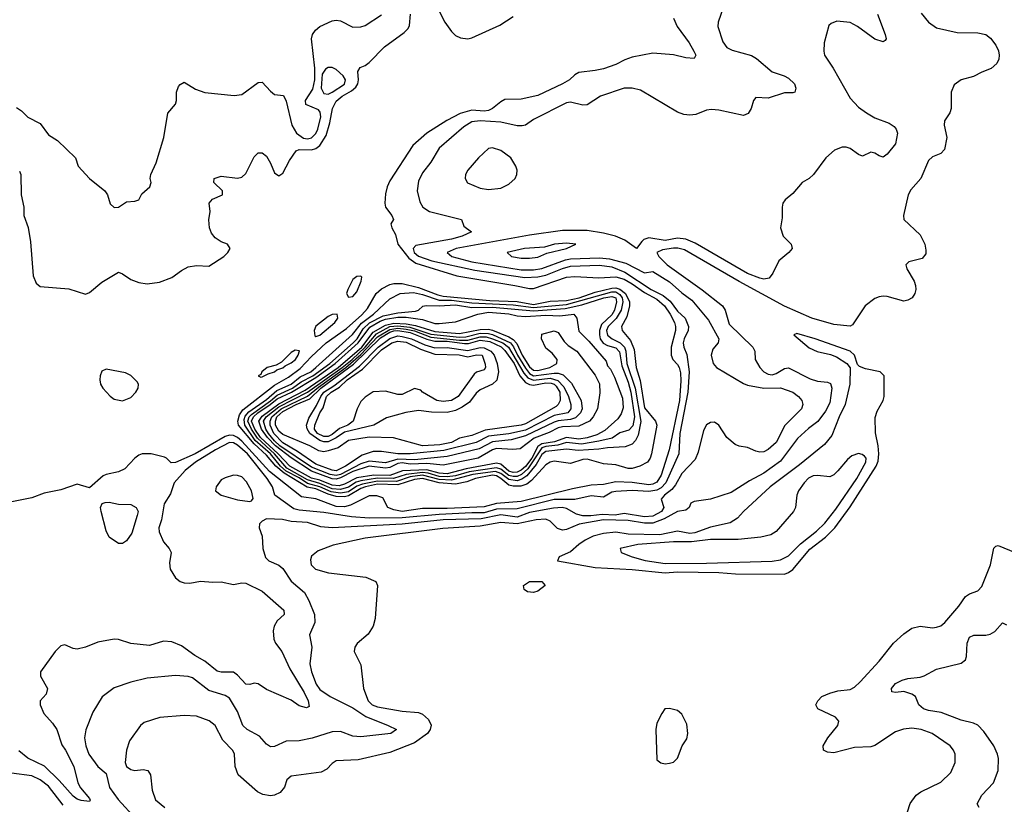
# Model space of a CAD drawing. Header units: inches. Extents: x 2001573 to 2220545, y 644482 to 846830.
# Tile 396 of 656: x 2073170 to 2077959, y 780646 to 784462. Entities that reach past the tile are written whole.
import ezdxf

# ---------------------------------------------------------------- set-up
doc = ezdxf.new("R2010")
doc.units = ezdxf.units.IN
doc.header["$MEASUREMENT"] = 0
doc.layers.add('C0778', color=7, linetype='Continuous')

msp = doc.modelspace()

# ---------------------------------------------------------------- linework, layer by layer
at = {"layer": 'C0778', "color": 5}
for points, elevation in [([(2076595, 784530), (2076567.6, 784450), (2076565.8, 784430), (2076590, 784354.9), (2076610, 784327.9), (2076634.8, 784314.8), (2076730, 784288.8), (2076753.7, 784273.7), (2076830, 784208), (2076888.2, 784190), (2076910, 784178.2), (2076938, 784150), (2076944.9, 784130), (2076941, 784110), (2076930, 784106), (2076890, 784106.6), (2076810, 784081.4), (2076750, 784083.6), (2076738.7, 784070), (2076727.7, 784030), (2076714.2, 784005.8), (2076690, 783996.4), (2076570, 784022.6), (2076534.4, 784025.6), (2076510, 784022.9), (2076458.3, 784001.7), (2076430, 783998), (2076401, 784001), (2076370, 784012.8), (2076190, 784119.3), (2076150, 784128.7), (2076110, 784129.8), (2075995.3, 784090), (2075930, 784047.7), (2075910, 784047), (2075850, 784061), (2075830, 784057.2), (2075670, 783977), (2075630.1, 783949.9), (2075614.3, 783945.7), (2075590, 783946.5), (2075510, 783963.9), (2075410, 783969.9), (2075370, 783964.9), (2075330, 783941.3), (2075210, 783837.6), (2075170.2, 783770), (2075130, 783718.3), (2075110, 783676.2), (2075103, 783630), (2075115.7, 783575.7), (2075131.8, 783550), (2075163.2, 783530), (2075319.1, 783490), (2075330, 783458.8), (2075367.3, 783430), (2075322.6, 783410), (2075270, 783395), (2075096.6, 783363.4), (2075084, 783350), (2075089.3, 783330), (2075110, 783311.6), (2075175.3, 783290), (2075383.8, 783243.8), (2075627.9, 783207.9), (2075690, 783211.5), (2075730, 783219.3), (2075810, 783251.9), (2075850, 783262.9), (2075990, 783268.4), (2076050, 783259.5), (2076114.1, 783234.1), (2076242.3, 783150), (2076300.5, 783120.5), (2076333.4, 783093.4), (2076370, 783044.7), (2076406.2, 783010), (2076423.6, 782970), (2076420.9, 782950), (2076401.5, 782910), (2076396.6, 782890), (2076399.9, 782870), (2076414.4, 782834.4), (2076426.4, 782750), (2076420.1, 782650), (2076381.2, 782450), (2076375.9, 782350), (2076312.7, 782210), (2076290, 782185.1), (2076270, 782174.3), (2076230, 782166.8), (2076150, 782171.7), (2076070, 782167.8), (2076050, 782164.2), (2076010, 782140.4), (2075950, 782147), (2075870.7, 782129.3), (2075770, 782128.9), (2075590, 782083.5), (2075490, 782081.9), (2075430, 782063.2), (2075370, 782064.3), (2075210, 782055.3), (2075030, 782038.6), (2074870, 782038.4), (2074784.3, 782044.3), (2074650, 782065.9), (2074530, 782076), (2074503.4, 782083.4), (2074410.5, 782150), (2074400.5, 782190), (2074374.5, 782230), (2074277.8, 782350), (2074230, 782393.2), (2074210, 782404.9), (2074190, 782405.3), (2074123.2, 782370), (2074025.3, 782310), (2073974.3, 782270), (2073922, 782210), (2073903.4, 782156.6), (2073873.3, 782106.7), (2073859.2, 782030), (2073847.1, 781990), (2073848.5, 781971.5), (2073870, 781923.1), (2073896.9, 781890), (2073907.1, 781870), (2073899, 781821), (2073902.3, 781790), (2073927.3, 781747.3), (2073950, 781730.3), (2073970, 781722.5), (2073998.5, 781721.5), (2074050, 781731.8), (2074110, 781725.8), (2074150, 781727.3), (2074210, 781715.8), (2074250, 781723.2), (2074270, 781721.5), (2074350, 781682.7), (2074454.6, 781590), (2074456.5, 781570), (2074422.2, 781537.8), (2074407.3, 781512.7), (2074402.6, 781490), (2074406.3, 781450), (2074415, 781430), (2074445.4, 781390), (2074484.9, 781304.9), (2074553.8, 781190), (2074573.9, 781150), (2074577.8, 781122.2), (2074564.7, 781115.3), (2074530, 781124.8), (2074490, 781153.3), (2074370, 781204.9), (2074330, 781231.4), (2074310, 781234.8), (2074290, 781228.2), (2074270, 781231), (2074230, 781274.4), (2074210, 781288.3), (2074150, 781289.3), (2074130, 781294), (2074070, 781342.2), (2074021.7, 781370), (2073956.8, 781416.8), (2073910, 781436.9), (2073870, 781440.2), (2073801.4, 781418.6), (2073710, 781428.5), (2073650, 781447.9), (2073630, 781448.9), (2073550, 781434.8), (2073490, 781409.8), (2073450, 781401.3), (2073430, 781404.2), (2073390, 781421.3), (2073370, 781416), (2073342, 781390), (2073271.4, 781290), (2073271.5, 781270), (2073305.2, 781210), (2073298.4, 781181.6), (2073270.3, 781150), (2073270.2, 781130), (2073287.3, 781087.3), (2073330, 781040.2), (2073350.4, 781010.4), (2073375.9, 780935.9), (2073393.4, 780910), (2073433.7, 780830), (2073453.1, 780750), (2073466, 780726), (2073510, 780674.7), (2073513.4, 780666.6), (2073510, 780659.5), (2073470, 780664.3), (2073450, 780671.1), (2073430, 780684.9), (2073362, 780762), (2073291, 780831), (2073210.5, 780870), (2073166.4, 780906.4)], 440), ([(2075206.7, 784510), (2075237.6, 784450), (2075270, 784404.9), (2075290, 784386.3), (2075314.2, 784374.2), (2075350, 784369.2), (2075370, 784373.6), (2075504.8, 784435.2), (2075570, 784477.4)], 420), ([(2076350.3, 784470), (2076368.7, 784430), (2076427.2, 784350), (2076448.8, 784310), (2076458.4, 784290), (2076450, 784273.2), (2076410, 784276.8), (2076350, 784292.2), (2076250, 784298.9), (2076150, 784279.6), (2076113.3, 784266.7), (2076070, 784244.3), (2076010, 784224.1), (2075970, 784214.5), (2075890, 784204.8), (2075870, 784194.8), (2075844.4, 784170), (2075810, 784150.6), (2075690, 784093.4), (2075610, 784075.6), (2075530, 784073.6), (2075510, 784063.6), (2075470.6, 784030), (2075450, 784020.8), (2075430, 784018.1), (2075370, 784022.5), (2075313.3, 784006.7), (2075248.4, 783971.6), (2075150.8, 783910), (2075081.8, 783850), (2074970, 783678.4), (2074957.7, 783650), (2074950, 783616), (2074946.1, 783570), (2074950.1, 783550.1), (2074979.7, 783510), (2074988.8, 783490), (2074976, 783470), (2074979.6, 783450), (2074998.2, 783418.2), (2075010.1, 783370), (2075062.5, 783302.5), (2075097.6, 783277.6), (2075296.1, 783216.1), (2075578.4, 783170), (2075650, 783154.4), (2075670, 783154.6), (2075830, 783209.7), (2075870, 783213.2), (2075986.8, 783206.8), (2076070, 783212.3), (2076110, 783200.2), (2076150, 783178.3), (2076210, 783136.1), (2076270, 783102.7), (2076306.1, 783070), (2076333.7, 783030), (2076354.8, 782990), (2076359.8, 782970), (2076359.5, 782950), (2076339.3, 782870), (2076338.8, 782830), (2076347.3, 782810), (2076370, 782784.8), (2076377.1, 782770), (2076384.6, 782744.6), (2076386.4, 782706.4), (2076379.2, 782610), (2076329.1, 782370.9), (2076290, 782246.2), (2076270, 782212.2), (2076250, 782202.4), (2076230, 782200.2), (2076150, 782211.7), (2076070, 782214.6), (2076010, 782201.2), (2075950, 782198.6), (2075859.2, 782180.8), (2075610, 782118.9), (2075490, 782109.8), (2075430, 782093.4), (2075250, 782084.8), (2075130, 782085.3), (2075030, 782070.6), (2074990, 782078.7), (2074961.6, 782090), (2074936.2, 782136.2), (2074906.8, 782146.8), (2074870, 782146.2), (2074779.4, 782100.6), (2074750, 782092.3), (2074710, 782094.9), (2074610, 782132.2), (2074541.5, 782141.5), (2074385.2, 782265.2), (2074250, 782411.8), (2074230, 782429.5), (2074210, 782439.2), (2074190, 782441.5), (2074170, 782434.9), (2074024, 782350), (2073928.6, 782308.6), (2073907.2, 782307.2), (2073884.7, 782330), (2073874.6, 782334.6), (2073810, 782349.9), (2073765.7, 782350), (2073750, 782344.9), (2073730, 782329.1), (2073681.9, 782278.1), (2073650, 782262.8), (2073590, 782250.7), (2073576.3, 782243.7), (2073510, 782185.6), (2073450, 782203.5), (2073370, 782174.9), (2073290, 782160.1), (2073230, 782136), (2073124, 782116)], 420), ([(2073155.2, 784035.2), (2073179, 784019), (2073210, 783988.1), (2073270, 783957.6), (2073310, 783902.3), (2073354, 783874), (2073442, 783790), (2073454.9, 783750), (2073509.2, 783689.2), (2073584.6, 783630), (2073597.7, 783610), (2073610, 783566.8), (2073630, 783548.2), (2073650, 783550.4), (2073690, 783576.5), (2073730, 783579.5), (2073750, 783585.5), (2073764.6, 783615.4), (2073802.4, 783650), (2073809.7, 783670), (2073804.7, 783690), (2073808, 783710), (2073834.5, 783765.5), (2073871.4, 783890), (2073890, 784007.3), (2073928.5, 784051.5), (2073933.6, 784070), (2073932.8, 784110), (2073942.7, 784137.3), (2073950, 784146.8), (2073970, 784158), (2074025.1, 784125.1), (2074070, 784108.4), (2074213, 784093), (2074250, 784098.4), (2074330, 784156.4), (2074350, 784159.3), (2074390, 784114), (2074410, 784098.7), (2074453.4, 784093.4), (2074466, 784066), (2074494.2, 783950), (2074516.1, 783910), (2074550, 783886.4), (2074570, 783882.4), (2074590, 783887.3), (2074610, 783909.2), (2074620.2, 783930), (2074635.1, 783990), (2074632.3, 784012.3), (2074624.3, 784024.3), (2074561.8, 784050), (2074561, 784070), (2074595.9, 784124.1), (2074606.1, 784170), (2074606, 784226), (2074589, 784369), (2074594, 784390), (2074608.5, 784411.5), (2074630, 784428.7), (2074690, 784457.1), (2074710, 784459.7), (2074730, 784456.1), (2074790, 784426.7), (2074830, 784427.1), (2074850, 784433.4), (2074930, 784486)], 440), ([(2073170, 783726), (2073175.1, 783710), (2073177.5, 783610), (2073190.3, 783550), (2073190.4, 783510), (2073211.3, 783451.3), (2073222.2, 783382.2), (2073235.9, 783215.9), (2073250, 783181.1), (2073270, 783164.4), (2073410, 783153.4), (2073490, 783127.9), (2073510, 783134.7), (2073570, 783185.3), (2073650, 783234.9), (2073670, 783226.7), (2073710, 783198.3), (2073750, 783183.6), (2073790, 783178.3), (2073850, 783185.7), (2073910, 783208.5), (2073956.9, 783243.1), (2073990, 783260.4), (2074030, 783266.4), (2074090, 783263.8), (2074162.7, 783310), (2074182.7, 783330), (2074194, 783350), (2074181.2, 783370), (2074150, 783381.3), (2074121.2, 783401.2), (2074103.9, 783423.9), (2074094.1, 783450), (2074090.6, 783489.4), (2074097.3, 783530), (2074091.5, 783570), (2074107.3, 783590), (2074156, 783610), (2074156.2, 783630), (2074114.3, 783670), (2074115.6, 783690), (2074150, 783701), (2074230, 783692.2), (2074250, 783696.9), (2074270, 783714.3), (2074310, 783795.3), (2074330, 783815.3), (2074350, 783814.4), (2074370, 783798), (2074390, 783764.9), (2074410, 783717.1), (2074430, 783702.7), (2074450, 783716.4), (2074482.1, 783777.9), (2074515.5, 783824.5), (2074530, 783831.8), (2074590, 783830.1), (2074610, 783836.4), (2074629.4, 783850.6), (2074660.4, 783899.6), (2074679.2, 783960.8), (2074691.2, 784030), (2074710, 784066.3), (2074738.7, 784090), (2074784.4, 784115.6), (2074805.3, 784134.7), (2074814.3, 784150), (2074818.5, 784170), (2074815.1, 784210), (2074826.6, 784230), (2074850, 784239.6), (2074870, 784254.6), (2074945.3, 784330), (2075039.5, 784400.5), (2075059.7, 784420.3), (2075066.1, 784433.9), (2075070.4, 784490)], 420), ([(2077342.6, 784490), (2077380.3, 784390), (2077384.9, 784370), (2077379, 784361), (2077370, 784355.1), (2077330, 784367.8), (2077246, 784430), (2077210, 784449.3), (2077144.7, 784455.3), (2077116.9, 784443.1), (2077106.4, 784433.6), (2077082.8, 784350), (2077080.7, 784310), (2077084.9, 784290), (2077127.3, 784227.3), (2077210, 784081.3), (2077250, 784037.4), (2077288.4, 784010), (2077330, 783985.2), (2077399.3, 783959.3), (2077423, 783943), (2077433.7, 783930), (2077440.3, 783910), (2077430, 783859.3), (2077390, 783807.6), (2077370, 783794.5), (2077350, 783799.5), (2077330, 783813.3), (2077310, 783817.6), (2077270, 783799.3), (2077250, 783807), (2077210, 783836.2), (2077190, 783842.9), (2077170, 783842), (2077132.7, 783827.3), (2077090.8, 783790), (2077030.8, 783710), (2077010, 783689.3), (2076976, 783670), (2076930, 783617.2), (2076893.7, 783586.3), (2076882.8, 783570), (2076878.8, 783550), (2076878, 783498), (2076870.8, 783450), (2076884, 783410), (2076922.8, 783370), (2076927.3, 783350), (2076910.8, 783330), (2076862.8, 783290), (2076833.4, 783230), (2076815, 783205), (2076790, 783200.9), (2076770, 783204.5), (2076710, 783228), (2076455, 783375), (2076410, 783395.3), (2076370, 783400.1), (2076310, 783388.3), (2076230, 783401.4), (2076206.5, 783393.5), (2076195.7, 783384.3), (2076170, 783349.6), (2076113.2, 783390), (2076067.5, 783410), (2076010, 783424.7), (2075930, 783437.3), (2075810, 783437), (2075650, 783415.1), (2075292.7, 783350), (2075249.2, 783330), (2075271.5, 783310), (2075370, 783284.9), (2075610, 783245.1), (2075670, 783245.8), (2075710, 783252.1), (2075825.7, 783294.3), (2075850, 783298.9), (2075990, 783303.8), (2076039.2, 783299.2), (2076117.7, 783277.7), (2076210, 783230.3), (2076250, 783238), (2076330, 783187.1), (2076390, 783133.5), (2076438.7, 783098.7), (2076520.2, 783000.2), (2076570.2, 782910), (2076567.4, 782890), (2076540.9, 782859.1), (2076533.1, 782830), (2076543.6, 782790), (2076559.5, 782770), (2076690, 782693), (2076710, 782685.3), (2076790, 782670.1), (2076871.4, 782671.4), (2076930, 782650.2), (2076958.4, 782630), (2076974, 782610), (2076979.5, 782590), (2076972.2, 782570), (2076892.3, 782487.7), (2076850, 782406.6), (2076810, 782371.1), (2076790, 782361.1), (2076770, 782358.9), (2076750, 782363.5), (2076710, 782381.3), (2076670, 782387.8), (2076650, 782396.9), (2076610, 782429.6), (2076570.9, 782490), (2076550, 782504), (2076530, 782503.5), (2076510, 782491.1), (2076495.4, 782464.6), (2076470, 782358.4), (2076456.2, 782323.8), (2076390, 782254.5), (2076359.7, 782200.3), (2076342.2, 782177.8), (2076305.9, 782150), (2076290.1, 782130), (2076302.9, 782090), (2076291.6, 782070), (2076250, 782047.5), (2076210, 782044.2), (2076110, 782060.3), (2076066.9, 782053.1), (2076003.7, 782056.3), (2075948.7, 782048.7), (2075908.9, 782048.9), (2075877.8, 782057.8), (2075830, 782085.4), (2075809.5, 782089.5), (2075766.5, 782086.5), (2075650, 782065.4), (2075590, 782043.4), (2075510, 782054.5), (2075414.1, 782034.1), (2075230, 782029.3), (2075030, 782009), (2074690.8, 781990.8), (2074635.1, 781995.1), (2074570, 782015.9), (2074490, 782021.3), (2074448, 782032), (2074370, 782034.5), (2074350, 782022.7), (2074337.3, 782010), (2074334.9, 781990), (2074350.2, 781950.2), (2074353.6, 781890), (2074366.4, 781846.4), (2074381.6, 781830), (2074430, 781809.3), (2074450, 781793.6), (2074490.9, 781730.9), (2074555.7, 781675.7), (2074576.7, 781636.7), (2074603.5, 781570), (2074606.3, 781530), (2074579, 781470), (2074590.8, 781410), (2074581.2, 781330), (2074590.2, 781289.8), (2074612.1, 781230), (2074630, 781205.1), (2074680.2, 781170), (2074790, 781114.8), (2074853, 781073), (2074963.1, 781030), (2075002.4, 781010), (2074975.5, 780990), (2074830, 780973.8), (2074790, 780977.1), (2074730, 780999.3), (2074690, 780999.2), (2074593.1, 780966.9), (2074530, 780955.2), (2074467, 780953), (2074410, 780927), (2074390, 780926.2), (2074370, 780938.9), (2074336.8, 780976.8), (2074277.2, 781010), (2074255, 781030), (2074230, 781097.2), (2074190, 781162.4), (2074170, 781175.3), (2074090, 781199.6), (2074010, 781261.3), (2073990, 781268.2), (2073928.2, 781271.8), (2073790, 781259.2), (2073710, 781240.4), (2073630, 781212.6), (2073571.7, 781168.3), (2073525.4, 781094.6), (2073492.4, 781007.6), (2073486, 780970), (2073491.1, 780930), (2073507.2, 780890), (2073550, 780830.2), (2073590, 780796.1), (2073607.5, 780727.5), (2073648.7, 780668.7), (2073734.8, 780574.8)], 460), ([(2077554.1, 784494.1), (2077590, 784450.3), (2077630, 784423.2), (2077730, 784400.2), (2077830, 784398.3), (2077870, 784390.3), (2077892.4, 784372.4), (2077917.9, 784337.9), (2077931.5, 784311.5), (2077935, 784290), (2077933.2, 784270), (2077923.6, 784250), (2077895.5, 784224.5), (2077850, 784207.9), (2077810, 784185.6), (2077750, 784169.8), (2077714.8, 784145.2), (2077701.1, 784110), (2077701.1, 784030), (2077694.4, 784010), (2077668.7, 783970), (2077667.4, 783950), (2077679.7, 783890), (2077668.3, 783831.7), (2077650, 783811.2), (2077610, 783794.8), (2077590, 783777.6), (2077554, 783690), (2077505, 783635), (2077491.2, 783610), (2077468.8, 783510), (2077470.5, 783490), (2077550, 783416.3), (2077573.4, 783370), (2077578, 783342), (2077577, 783323), (2077559.5, 783300.5), (2077495.5, 783284.5), (2077480.7, 783270), (2077484.9, 783250), (2077520.4, 783190), (2077527, 783170), (2077528.7, 783150), (2077523.7, 783130), (2077510.3, 783110), (2077490, 783097.4), (2077470, 783092.8), (2077390, 783115.6), (2077370, 783118.4), (2077350, 783115.1), (2077330, 783106.6), (2077282, 783070), (2077221.7, 782978.3), (2077208.8, 782971.2), (2077130, 782979.3), (2077022.4, 783010), (2076890, 783069.7), (2076670, 783189.2), (2076403.6, 783343.6), (2076371.7, 783351.7), (2076350, 783350.8), (2076297.4, 783342.6), (2076269.5, 783330), (2076278.2, 783310), (2076319.2, 783270), (2076490, 783148.9), (2076588.4, 783070), (2076601.7, 783050), (2076621.3, 782981.3), (2076735.5, 782870), (2076745.5, 782850), (2076747.8, 782810), (2076770.1, 782770), (2076789.3, 782749.3), (2076810, 782737.7), (2076830, 782734.5), (2076850, 782741.5), (2076890, 782766.3), (2076910, 782769.5), (2077015, 782715), (2077050, 782703.5), (2077098.8, 782698.8), (2077113.2, 782693.2), (2077119.6, 782670), (2077110, 782599.5), (2077090, 782559), (2077052.2, 782507.8), (2077006.3, 782473.7), (2076954.1, 782425.9), (2076870, 782315.5), (2076790, 782256.7), (2076720, 782220), (2076630, 782163.4), (2076530.4, 782130), (2076450, 782119.1), (2076434.9, 782110), (2076426.5, 782090), (2076410, 782076.8), (2076370, 782069.6), (2076305.5, 782034.5), (2076250, 782013.3), (2076210, 782013.4), (2076130, 782027.1), (2076010, 782029.7), (2075891.3, 782008.7), (2075830, 781982.4), (2075810, 781979.6), (2075786.8, 781986.8), (2075750, 782023.6), (2075730, 782033), (2075682.3, 782030), (2075590, 782010.6), (2075510, 782017.5), (2075410, 781999.1), (2075228.1, 781988.1), (2074850, 781940.2), (2074694.2, 781905.8), (2074621.5, 781878.5), (2074590, 781852.4), (2074585.3, 781834.7), (2074588.3, 781810), (2074608.9, 781788.9), (2074671.5, 781771.5), (2074853.4, 781750), (2074902, 781730), (2074910.8, 781710.8), (2074899.1, 781550), (2074890, 781511.8), (2074865.9, 781474.1), (2074811.9, 781428.1), (2074799.5, 781410), (2074797.4, 781390), (2074830, 781324), (2074841.9, 781210), (2074864.8, 781150), (2074884.7, 781130), (2074910, 781120.1), (2075030, 781099), (2075110, 781093.3), (2075130, 781084.7), (2075159.2, 781059.2), (2075170.8, 781030.8), (2075167.3, 781010), (2075153.8, 780990), (2075090, 780944.2), (2074970, 780898.3), (2074817.3, 780862.7), (2074710, 780856.9), (2074690, 780844), (2074663.3, 780816.7), (2074636.9, 780803.1), (2074490, 780783.1), (2074470, 780764.5), (2074458.2, 780730), (2074436.8, 780703.2), (2074410, 780689.8), (2074390, 780687.7), (2074353.4, 780693.4), (2074326.4, 780706.4), (2074233.3, 780790), (2074218.5, 780830), (2074214.6, 780890), (2074207, 780907), (2074158.1, 780958.1), (2074121.4, 781030), (2074092.3, 781052.3), (2074030, 781075.1), (2073970, 781078.2), (2073852, 781068), (2073776.1, 781043.9), (2073758.4, 781030), (2073705, 780955), (2073690, 780909.2), (2073682.5, 780850), (2073689.6, 780829.6), (2073710, 780814.7), (2073730, 780811), (2073770, 780815.7), (2073792.9, 780810), (2073806.8, 780790), (2073814.9, 780714.9), (2073830, 780668), (2073875.5, 780630)], 480), ([(2077488, 780610), (2077501, 780650), (2077529.8, 780690.2), (2077553.1, 780706.9), (2077650, 780752.9), (2077699.2, 780800.8), (2077719.8, 780850), (2077720.4, 780890), (2077712.3, 780910), (2077695.4, 780930), (2077608.3, 780990), (2077554.5, 781010), (2077510, 781015.8), (2077468.6, 781011.4), (2077430, 780998.6), (2077330, 780932.7), (2077310, 780925.3), (2077230, 780921.8), (2077130, 780896), (2077099.1, 780899.1), (2077079.5, 780910), (2077078, 780930), (2077101, 780970), (2077149.7, 781030), (2077155.1, 781050), (2077138.7, 781070), (2077052, 781110), (2077043, 781130), (2077051.5, 781150), (2077071.8, 781170), (2077110, 781186), (2077150, 781197.1), (2077210, 781205), (2077230, 781215.6), (2077258.7, 781241.3), (2077350, 781341.8), (2077419.8, 781430), (2077470, 781475), (2077510, 781502.8), (2077550, 781512.2), (2077610, 781504.7), (2077630, 781506.9), (2077650, 781514.7), (2077670, 781530.2), (2077738.4, 781610), (2077770, 781656), (2077790, 781669.1), (2077830, 781684.9), (2077850, 781705.7), (2077892.2, 781810), (2077907.6, 781892.4), (2077918.3, 781901.7), (2077930, 781904.6), (2078011.3, 781871.3)], 480), ([(2077836.2, 780630), (2077827.6, 780647.6), (2077850.7, 780690), (2077907, 780750), (2077929.9, 780810.1), (2077931, 780869), (2077926.7, 780890), (2077907.9, 780930), (2077859.7, 780999.7), (2077830.3, 781030.3), (2077810, 781040.2), (2077750, 781054.8), (2077652, 781092), (2077590, 781101.9), (2077566, 781110), (2077542.9, 781130), (2077527.8, 781170), (2077510, 781181.5), (2077470, 781194.2), (2077429.8, 781189.8), (2077412.3, 781192.3), (2077409.8, 781210), (2077430, 781233.2), (2077462, 781250), (2077490, 781257.7), (2077550, 781263.8), (2077570, 781270.2), (2077630, 781304), (2077750, 781332.7), (2077770.6, 781349.4), (2077775.7, 781364.3), (2077778.4, 781430), (2077790, 781458.7), (2077810.8, 781469.2), (2077870, 781469.3), (2077890, 781473.7), (2077912.9, 781487.1), (2077950, 781528.7), (2077970, 781519.5)], 460), ([(2073381.5, 780641.5), (2073310, 780733.5), (2073270, 780765.6), (2073230, 780784.1), (2073130, 780797.3)], 460)]:
    msp.add_lwpolyline(points, dxfattribs=dict(at, elevation=elevation))
for points, elevation in [([(2074670.6, 784229.4), (2074657.6, 784222.4), (2074642.1, 784197.9), (2074637.2, 784130), (2074650, 784102.9), (2074670, 784099.9), (2074690, 784109.2), (2074750.8, 784149.2), (2074755, 784170), (2074743.7, 784190), (2074710, 784220.6), (2074690, 784229.1)], 440), ([(2075470, 783839.8), (2075450, 783835.8), (2075401.6, 783790), (2075350.4, 783730), (2075338.4, 783710), (2075337.1, 783690), (2075348.8, 783668.8), (2075410, 783642.6), (2075450, 783636), (2075510, 783643.7), (2075550, 783662.4), (2075579.6, 783690), (2075587.8, 783710), (2075589.7, 783730), (2075583.5, 783750), (2075559.7, 783790), (2075510, 783826.9)], 460), ([(2075830, 783375), (2075771, 783370), (2075723.4, 783356.6), (2075626, 783350), (2075540.7, 783330), (2075562.8, 783310), (2075610, 783302.6), (2075650, 783301.9), (2075690, 783307.8), (2075733.5, 783326.5), (2075829.2, 783350), (2075875.3, 783370)], 480), ([(2074830, 783215), (2074810, 783213.7), (2074790, 783199.4), (2074765.9, 783150), (2074760.5, 783130), (2074770, 783112.9), (2074790, 783115.4), (2074810, 783138.5), (2074830.5, 783190.5), (2074834.8, 783210)], 420), ([(2075670, 783077.5), (2075750, 783092.7), (2075830, 783096.3), (2075891.1, 783110), (2075970, 783136.9), (2076050, 783157), (2076070, 783158.6), (2076090, 783152.3), (2076117.5, 783130), (2076136.6, 783090), (2076136.7, 783070), (2076122.8, 783017.2), (2076097, 782970), (2076100.7, 782950), (2076141.6, 782901.6), (2076158.9, 782858.9), (2076168.1, 782770), (2076187.5, 782707.5), (2076210, 782574.5), (2076262.9, 782510), (2076268.8, 782490), (2076243, 782350), (2076236.6, 782330), (2076223.2, 782310), (2076187.2, 782290), (2076150, 782280.1), (2076130, 782280), (2076070, 782297.8), (2076010, 782302.2), (2075930, 782325.4), (2075910, 782323.4), (2075850, 782303.5), (2075770, 782315.4), (2075750, 782310.9), (2075730, 782298), (2075659.7, 782220.3), (2075636.5, 782203.5), (2075607.1, 782192.9), (2075570, 782192.7), (2075550, 782198.7), (2075510, 782231.2), (2075490, 782243), (2075470, 782246.2), (2075388, 782230), (2075345.1, 782214.9), (2075290, 782202.9), (2075210, 782209.2), (2075130, 782231.3), (2075090, 782226.2), (2075010, 782200), (2074910, 782202.4), (2074852.5, 782190), (2074830, 782182.2), (2074770, 782146.6), (2074750, 782142.2), (2074710, 782143.1), (2074670, 782154.8), (2074610, 782180.8), (2074568.8, 782188.8), (2074456.3, 782256.3), (2074416.8, 782290), (2074370, 782344.4), (2074310, 782398.7), (2074234.1, 782490), (2074231, 782510), (2074239, 782541), (2074255.5, 782564.5), (2074410, 782685.4), (2074476.9, 782723.1), (2074534.7, 782765.3), (2074590, 782824.8), (2074661.1, 782890), (2074759.4, 782960.6), (2074834, 783026), (2074862, 783058), (2074903.7, 783130), (2074930, 783153.5), (2074970, 783175.1), (2074990, 783179.5), (2075030, 783178.9), (2075110, 783160.5), (2075203.5, 783123.5), (2075230, 783118), (2075456.7, 783096.7), (2075590, 783091)], 380), ([(2075886.3, 782366.3), (2075830, 782372.6), (2075730, 782362.3), (2075710, 782348.2), (2075681.7, 782298.3), (2075636.2, 782243.8), (2075612.9, 782227.1), (2075590, 782219.7), (2075550, 782225.4), (2075510, 782254.8), (2075484.2, 782264.2), (2075375, 782250), (2075270, 782222.7), (2075210, 782225.2), (2075130, 782247.4), (2075070, 782238.6), (2075003.1, 782216.9), (2074910, 782217.9), (2074837, 782203), (2074810, 782192.7), (2074770, 782166.6), (2074730, 782159), (2074685.9, 782165.9), (2074630, 782190.2), (2074570, 782206.6), (2074530, 782233.4), (2074466.3, 782266.3), (2074438.9, 782290), (2074389.4, 782350), (2074316.3, 782416.3), (2074265.8, 782490), (2074261.7, 782518.3), (2074266.3, 782533.7), (2074284.6, 782555.4), (2074370, 782614.2), (2074421.5, 782658.5), (2074490, 782689.5), (2074535, 782725), (2074586.5, 782750), (2074610.8, 782770), (2074789.5, 782930.5), (2074833, 782987), (2074890.7, 783030), (2074970, 783105), (2075020.7, 783130), (2075085.3, 783134.7), (2075130, 783126.1), (2075210, 783098.4), (2075270, 783097.7), (2075370, 783085.1), (2075570, 783075.1), (2075670, 783061.7), (2075830, 783077.1), (2076050, 783138.3), (2076070, 783138.6), (2076090, 783126.1), (2076100.5, 783110), (2076103.9, 783090), (2076095.5, 783050), (2076071.1, 783008.9), (2076032.1, 782970), (2076025.1, 782950), (2076030, 782928.6), (2076052.4, 782910), (2076091.1, 782891.1), (2076112, 782870), (2076119.2, 782850), (2076123.8, 782790), (2076164.1, 782670), (2076191.3, 782508.7), (2076178.3, 782441.7), (2076165.2, 782414.8), (2076150, 782397.8), (2076114.6, 782385.4), (2076030, 782380.6), (2075986.9, 782373.1)], 360), ([(2075902, 782398), (2075830, 782406), (2075787.6, 782392.4), (2075730, 782385.9), (2075710, 782379.4), (2075641.9, 782278.1), (2075610.4, 782249.6), (2075590, 782241), (2075570, 782239.7), (2075550, 782245.8), (2075510, 782275.7), (2075490, 782282.7), (2075356.7, 782263.3), (2075290, 782243.4), (2075250, 782238.2), (2075210, 782240.5), (2075157.3, 782257.3), (2075130, 782260.5), (2075049.2, 782250.8), (2074988.9, 782231.1), (2074910, 782232.5), (2074830, 782218.9), (2074807.5, 782212.5), (2074770, 782188.8), (2074730, 782176.7), (2074690, 782181.1), (2074630, 782206.3), (2074570, 782224.2), (2074470, 782281.1), (2074409.2, 782350), (2074327, 782427), (2074297.7, 782470), (2074280.3, 782510), (2074286.3, 782530), (2074297.4, 782542.6), (2074390, 782608), (2074423.3, 782636.7), (2074497.1, 782670), (2074539.7, 782700.3), (2074596.6, 782730), (2074679.1, 782790), (2074792, 782890), (2074810.9, 782910), (2074841.6, 782958.4), (2074872.4, 782987.6), (2074938.7, 783021.3), (2075010, 783036.8), (2075094.6, 783045.4), (2075109.7, 783050), (2075130.6, 783069.4), (2075147.2, 783072.8), (2075209.8, 783069.8), (2075290, 783075.1), (2075370, 783062.2), (2075470, 783064.4), (2075670, 783045.6), (2075822.7, 783057.3), (2075904.1, 783075.9), (2076010.6, 783110), (2076050, 783115.2), (2076069.5, 783109.5), (2076073.6, 783090), (2076062.8, 783050), (2076050, 783026.7), (2075999.9, 782980.1), (2075990.4, 782950), (2075989.8, 782930), (2075993.8, 782910), (2076008.5, 782888.5), (2076030, 782877), (2076070, 782866.2), (2076087.5, 782847.5), (2076098.2, 782778.2), (2076130, 782698.5), (2076143.5, 782650), (2076160.6, 782530), (2076152.7, 782487.3), (2076133.8, 782466.2), (2076090, 782452.1), (2076052.5, 782427.5), (2075987.3, 782412.7)], 340), ([(2075630, 783018.5), (2075730, 783024.7), (2075797.3, 783022.7), (2075866, 783030), (2075879.3, 783010), (2075890, 782946.7), (2075939.1, 782899.1), (2076022.2, 782802.2), (2076030, 782779.5), (2076043.3, 782763.3), (2076063, 782723), (2076102.1, 782622.1), (2076106.1, 782573.9), (2076095.3, 782544.7), (2076078.8, 782521.2), (2076016.6, 782463.4), (2075977.1, 782442.9), (2075930, 782428.9), (2075890, 782422.6), (2075830, 782430.8), (2075771, 782409), (2075710, 782399.4), (2075690, 782386), (2075661, 782330), (2075630.3, 782289.7), (2075610, 782271.5), (2075590, 782261.3), (2075570, 782259.5), (2075550, 782266.8), (2075510, 782300.3), (2075490, 782305.3), (2075342.5, 782277.5), (2075250, 782254.2), (2075210, 782256.3), (2075150, 782272.2), (2075032.2, 782267.8), (2074970, 782245.3), (2074892.8, 782247.2), (2074810, 782233.4), (2074750, 782202.9), (2074724.3, 782195.7), (2074690, 782197.6), (2074630, 782222.1), (2074590, 782232.3), (2074483.7, 782290), (2074427.3, 782350), (2074341.8, 782430), (2074314.2, 782470), (2074298.2, 782510), (2074306.9, 782530), (2074327.7, 782550), (2074388.6, 782590), (2074421.8, 782618.2), (2074491.5, 782650), (2074610, 782721.6), (2074705.3, 782790), (2074816.1, 782890), (2074872.9, 782967.1), (2074923.6, 782996.4), (2074950, 783006), (2075010, 783015), (2075050, 783015), (2075130, 783003.4), (2075190, 782984.6), (2075210, 782983.9), (2075290, 782992.8), (2075398.9, 783030), (2075450, 783039.4), (2075550, 783032.1), (2075590, 783021.9)], 320), ([(2074714, 783030), (2074690, 783029.1), (2074670, 783018.8), (2074610, 782972.2), (2074602.3, 782950), (2074605.1, 782925.1), (2074610, 782922.1), (2074630, 782928.7), (2074702.5, 782990), (2074717.3, 783010)], 420), ([(2075310, 782936.4), (2075410, 782956), (2075450, 782956.9), (2075470, 782951.6), (2075550, 782919.2), (2075570, 782906.4), (2075587.6, 782887.6), (2075614.1, 782830), (2075650, 782773.9), (2075670, 782757.7), (2075690, 782755.9), (2075749.4, 782770), (2075782, 782790), (2075784.7, 782810), (2075760, 782840), (2075730, 782865.2), (2075708.4, 782910), (2075710, 782933.3), (2075770, 782949), (2075790, 782941.3), (2075817.8, 782897.8), (2075837.7, 782877.7), (2075879.9, 782850), (2075970, 782733.1), (2075990, 782691.8), (2075992.7, 782647.3), (2075981.3, 782570), (2075959.2, 782530), (2075941.7, 782510), (2075890, 782485.9), (2075810, 782482.2), (2075790, 782477.1), (2075745.6, 782454.4), (2075672.5, 782427.5), (2075604.5, 782375.5), (2075568, 782372), (2075490, 782377.1), (2075470, 782370.9), (2075400.7, 782330), (2075230, 782296.2), (2075150, 782303.5), (2075070, 782300.6), (2075030, 782306.5), (2075010, 782304), (2074970, 782283.9), (2074950, 782280.2), (2074870, 782289.9), (2074790, 782264.8), (2074730, 782233.5), (2074710, 782228.1), (2074690, 782229.8), (2074590, 782266.2), (2074490, 782331.8), (2074415.1, 782390), (2074375.7, 782430), (2074346.7, 782470), (2074333.8, 782510), (2074350, 782533.8), (2074430, 782594.2), (2074559.4, 782660.6), (2074719.5, 782770), (2074834, 782870), (2074890, 782942.7), (2074950, 782976.6), (2074990, 782985.6), (2075050, 782983.2), (2075094.8, 782974.8), (2075190, 782945.1)], 280), ([(2075310, 782918.6), (2075339.8, 782920.2), (2075410, 782937.2), (2075450, 782936.5), (2075470, 782930.4), (2075557, 782890), (2075571.7, 782871.7), (2075590.9, 782830), (2075630, 782767.2), (2075650, 782740.8), (2075670, 782730.5), (2075770, 782742.8), (2075790, 782742.7), (2075814.2, 782734.2), (2075853.8, 782693.8), (2075901.4, 782610), (2075906.6, 782570), (2075898.2, 782550), (2075873.5, 782526.5), (2075850, 782517), (2075790, 782511.4), (2075770, 782504.3), (2075630, 782438), (2075560.4, 782419.6), (2075470, 782409.8), (2075405.5, 782374.5), (2075250, 782337.1), (2075090, 782321.9), (2075010, 782324.7), (2074950, 782307.2), (2074870, 782314.8), (2074830, 782301.9), (2074730, 782250.5), (2074710, 782245.1), (2074680.4, 782250), (2074590, 782285.9), (2074435.8, 782390), (2074410, 782413.4), (2074380.1, 782450), (2074367.8, 782470), (2074356.7, 782510), (2074369, 782530), (2074430, 782578.6), (2074570, 782649.9), (2074738.1, 782770), (2074787.7, 782810), (2074850, 782869.4), (2074905.2, 782934.8), (2074970, 782969.7), (2075010, 782973.6), (2075067, 782967), (2075170, 782933.2)], 260), ([(2075310, 782903.1), (2075350, 782903.4), (2075410, 782919.9), (2075439.4, 782919.4), (2075470, 782910.8), (2075519.4, 782890), (2075547.7, 782870), (2075622.8, 782742.8), (2075641, 782721), (2075670, 782708.4), (2075750, 782718.3), (2075788.2, 782708.2), (2075817.2, 782677.2), (2075839.3, 782630), (2075850.9, 782590), (2075851.2, 782570), (2075835.9, 782550), (2075770, 782536.8), (2075630, 782465.8), (2075550, 782447.4), (2075450, 782436.6), (2075390, 782405.1), (2075233.3, 782366.7), (2075070, 782351.3), (2075010, 782351.1), (2074930, 782362.1), (2074890, 782362.4), (2074835.9, 782344.1), (2074754.5, 782290), (2074710, 782268.8), (2074690, 782271), (2074610, 782300.8), (2074521.9, 782361.9), (2074450, 782404.2), (2074405.8, 782450), (2074388.9, 782490), (2074388.1, 782510), (2074396.7, 782530), (2074441.6, 782570), (2074570, 782631.1), (2074624.3, 782675.7), (2074756.2, 782770), (2074830, 782834.6), (2074910, 782919.6), (2074970, 782955.9), (2075010, 782961.8), (2075050, 782957), (2075090, 782948.2), (2075170, 782917.9)], 240), ([(2075333.3, 782886.7), (2075352.9, 782887.1), (2075410, 782903.2), (2075456.9, 782896.9), (2075511.6, 782871.6), (2075530, 782853.5), (2075574.8, 782790), (2075602.9, 782730), (2075630, 782698.1), (2075650, 782687.3), (2075670, 782684.1), (2075730, 782696.2), (2075755, 782695), (2075770, 782689.3), (2075779.8, 782679.8), (2075798.1, 782650), (2075798.6, 782610), (2075789.6, 782590.4), (2075779.5, 782580.5), (2075630, 782497.4), (2075610, 782490.6), (2075434, 782466), (2075370, 782440.1), (2075310, 782426.1), (2075270, 782405.6), (2075213.9, 782393.9), (2075129.4, 782389.4), (2074988.6, 782428.6), (2074870, 782431.3), (2074770, 782414.9), (2074719.5, 782380.5), (2074670, 782365.1), (2074650, 782361), (2074624.5, 782364.5), (2074581.2, 782390), (2074450, 782445.2), (2074430, 782460.8), (2074415.1, 782490), (2074413.9, 782510), (2074421.7, 782530), (2074450, 782556.2), (2074514.4, 782590), (2074582.1, 782617.9), (2074635.3, 782670), (2074793.7, 782786.3), (2074925.2, 782914.8), (2074970, 782942), (2074990, 782948.7), (2075010, 782950.2), (2075070, 782940.7), (2075150, 782908.3), (2075190, 782899.5), (2075250, 782898.2)], 220), ([(2075190, 782867), (2075250, 782867.9), (2075350, 782853.8), (2075410, 782868.1), (2075430, 782865.9), (2075461.6, 782850), (2075478, 782830), (2075492.3, 782790), (2075499.6, 782750), (2075490.4, 782709.6), (2075470, 782690.3), (2075410, 782662.7), (2075390, 782645.7), (2075357.5, 782602.5), (2075323.1, 782576.9), (2075290, 782562.1), (2075250, 782552.3), (2075173.1, 782553.1), (2075110, 782560.8), (2075048.8, 782551.2), (2074954.9, 782525.1), (2074892.7, 782490), (2074750, 782455.6), (2074710, 782427.8), (2074670, 782409.1), (2074650, 782408.4), (2074630, 782415.2), (2074581.3, 782450), (2074567.9, 782472.1), (2074565.4, 782490), (2074576.4, 782523.6), (2074614.1, 782585.9), (2074634.4, 782630), (2074650, 782650.7), (2074697.9, 782682.1), (2074822.2, 782777.8), (2074913, 782870), (2074970, 782911.5), (2075010, 782924), (2075030, 782921.7), (2075076.6, 782910), (2075140.1, 782880.1)], 180), ([(2076950, 782936.7), (2076935.2, 782930), (2077010, 782866.7), (2077049, 782849), (2077114.4, 782834.4), (2077143.2, 782823.2), (2077193.8, 782790), (2077209.5, 782769.5), (2077207.7, 782690), (2077185.3, 782590), (2077155.3, 782530), (2077120.1, 782439.9), (2077084.6, 782395.4), (2076962.8, 782297.2), (2076819.7, 782190), (2076690, 782070.4), (2076661.9, 782038.1), (2076625.7, 782014.3), (2076530, 781994.8), (2076453.9, 781966.1), (2076430, 781963.1), (2076370, 781974.2), (2076284, 781956), (2076130, 781960.6), (2076070, 781969.1), (2076010, 781963.7), (2075958.9, 781950), (2075920.2, 781930), (2075889.4, 781910), (2075850, 781874.6), (2075794.4, 781850), (2075786.7, 781830), (2075970, 781797), (2076150, 781787.7), (2076310, 781772.6), (2076370, 781776.6), (2076570, 781773.5), (2076652.6, 781767.4), (2076890, 781765.8), (2076910, 781772.9), (2076930, 781788.6), (2077012.6, 781887.4), (2077090, 781946.1), (2077134.4, 781990), (2077210, 782092.7), (2077335.9, 782290), (2077345.4, 782314.6), (2077349.5, 782350), (2077346.3, 782390), (2077333.1, 782453.1), (2077331.9, 782528.1), (2077341.1, 782558.9), (2077370.1, 782609.9), (2077374.2, 782630), (2077374.9, 782730), (2077356, 782750), (2077284.1, 782764.1), (2077254.8, 782774.8), (2077245.8, 782785.8), (2077230.6, 782830), (2077208.9, 782850), (2077039.8, 782910)], 520), ([(2075350, 782822.2), (2075392.3, 782832.3), (2075420.2, 782830), (2075433.5, 782786.5), (2075435.2, 782770), (2075430, 782759.6), (2075392.4, 782747.6), (2075381.2, 782738.8), (2075302.1, 782630), (2075271, 782610), (2075230, 782604.5), (2075198.9, 782610), (2075129.4, 782650), (2075120.9, 782660.9), (2075090, 782668.3), (2075030, 782639.5), (2075010, 782639.1), (2074950, 782655.6), (2074890, 782651.5), (2074850, 782627), (2074830, 782605), (2074812, 782570), (2074791.8, 782510), (2074765.5, 782490), (2074725.6, 782474.4), (2074690, 782445.3), (2074670, 782435.1), (2074650, 782434.3), (2074618.1, 782450), (2074604.1, 782470), (2074605.6, 782490), (2074629.8, 782550), (2074645.8, 782574.2), (2074662.7, 782630), (2074684.6, 782650), (2074725.3, 782674.7), (2074763.2, 782710), (2074838.2, 782761.8), (2074930, 782855.9), (2074981, 782890), (2075010, 782899.2), (2075050, 782893.1), (2075119.6, 782859.6), (2075190, 782836.1), (2075307.4, 782832.6)], 160), ([(2074510, 782854.6), (2074490, 782843), (2074444, 782796), (2074417.9, 782782.1), (2074374, 782770), (2074348.6, 782750), (2074343.6, 782736.4), (2074330.4, 782730), (2074343.1, 782723.1), (2074350, 782724.6), (2074379.4, 782740.6), (2074409.8, 782750), (2074420.7, 782759.3), (2074450, 782768.9), (2074460.8, 782779.2), (2074490, 782793.7), (2074511, 782810), (2074524.7, 782830), (2074531.7, 782851.7)], 420), ([(2073590, 782762.1), (2073570, 782752.1), (2073562, 782730), (2073560.8, 782710), (2073564, 782690), (2073574.1, 782670), (2073610, 782630.9), (2073630, 782616.9), (2073670, 782609.2), (2073710, 782625), (2073734.7, 782650), (2073746.6, 782670), (2073748.1, 782690), (2073741.3, 782701.3), (2073710, 782731.6), (2073685, 782745)], 420), ([(2077250, 782351.8), (2077218.3, 782341.7), (2077196.6, 782323.4), (2077150, 782267.2), (2077130, 782249), (2077110, 782239.6), (2077050, 782246.1), (2077030, 782244.2), (2077007.2, 782232.8), (2076985.9, 782210), (2076958.9, 782170), (2076950.3, 782150), (2076942.9, 782090), (2076934.6, 782070), (2076850, 781973), (2076823.4, 781956.6), (2076774.5, 781945.5), (2076665.4, 781934.6), (2076530, 781934.2), (2076437.9, 781922.1), (2076350, 781921.9), (2076176, 781910), (2076090.4, 781890), (2076095.8, 781870), (2076148.8, 781850), (2076212.1, 781832.1), (2076310, 781817.9), (2076510, 781818.4), (2076830, 781827.9), (2076870, 781834.5), (2076910, 781854.8), (2076967.6, 781912.4), (2077045.7, 781974.3), (2077085.8, 782014.2), (2077139.1, 782080.9), (2077242.2, 782230), (2077285.1, 782310), (2077287.9, 782330), (2077279.5, 782339.5), (2077267.8, 782347.8)], 540), ([(2074210, 782246.3), (2074170, 782234.3), (2074150, 782223.6), (2074125.3, 782190), (2074123.1, 782170), (2074150.2, 782150.2), (2074230, 782127), (2074290, 782119.1), (2074298, 782122), (2074306, 782134), (2074297.4, 782170), (2074274.1, 782214.1), (2074250, 782238.7), (2074230, 782246)], 460), ([(2073650, 781914.3), (2073605, 781945), (2073590, 781976.9), (2073565.9, 782070), (2073562.8, 782090), (2073571.5, 782108.5), (2073585.5, 782114.5), (2073605.2, 782114.8), (2073650, 782106), (2073710, 782103.6), (2073736.5, 782090), (2073746.3, 782070), (2073741.6, 782050), (2073714.9, 781965.1), (2073690, 781928.3), (2073670, 781914.3)], 420), ([(2075670, 781675.7), (2075640, 781680), (2075624.5, 781690), (2075621.1, 781710), (2075650, 781730.1), (2075710.3, 781730), (2075725.5, 781710), (2075690, 781682.9)], 480), ([(2076330, 781112.4), (2076308.2, 781110), (2076292.8, 781087.2), (2076270, 781040.9), (2076264.1, 781010), (2076270, 780862), (2076287.9, 780847.9), (2076310, 780843), (2076330, 780845.5), (2076350, 780851), (2076369.5, 780870.5), (2076392.7, 780930), (2076415.2, 780964.8), (2076420.5, 780990), (2076415.3, 781035.3), (2076390, 781085.2), (2076370, 781102)], 520)]:
    msp.add_lwpolyline(points, close=True, dxfattribs=dict(at, elevation=elevation))

doc.saveas('drawing.dxf')
